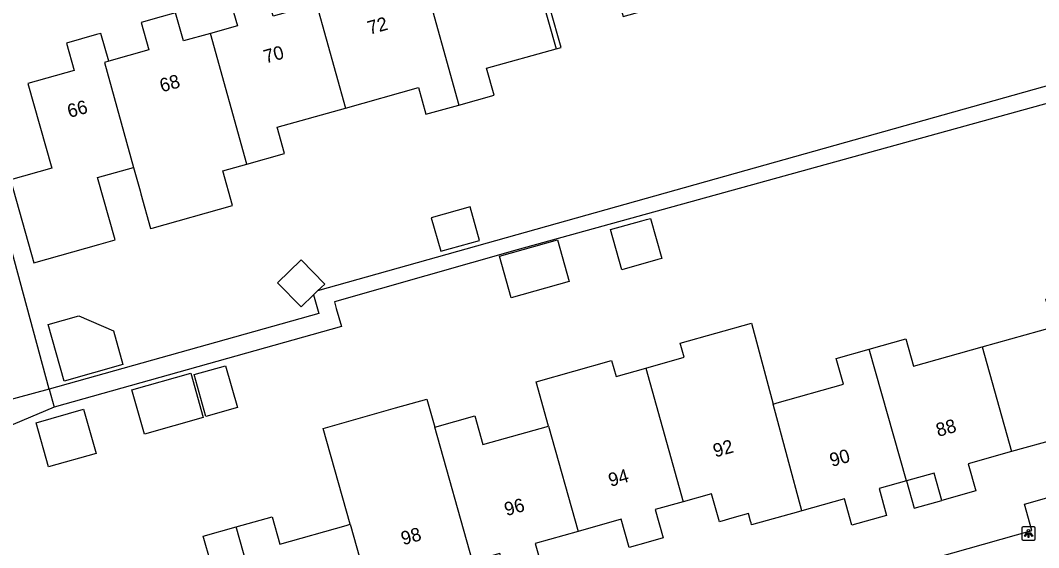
# Model space of a CAD drawing. Extents: x 158461 to 159795, y 387220 to 388672.
# Drawn here: x 159610.6 to 159686, y 387932.9 to 387971.9 of the extents above; entities that cross this region are included whole.
import ezdxf

# ---------------------------------------------------------------- set-up
doc = ezdxf.new("R2010")
doc.units = 0
for name, color, linetype in [('IMGEO_Groenvoorziening', 7, 'Continuous'), ('IMGEO_Lichtpunt', 7, 'Continuous'), ('IMGEO_Pand', 7, 'Continuous'), ('IMGEO_Pand_nummerreeks', 7, 'Continuous'), ('IMGEO_Pand_overbouw', 7, 'Continuous'), ('IMGEO_Rijbaan_lokaal_open', 7, 'Continuous'), ('IMGEO_Voetpad_halfverhard', 7, 'Continuous'), ('IMGEO_Voetpad_open', 7, 'Continuous')]:
    doc.layers.add(name, color=color, linetype=linetype)

msp = doc.modelspace()

# ---------------------------------------------------------------- linework, layer by layer
at = {"layer": 'IMGEO_Groenvoorziening'}
msp.add_lwpolyline([(159612.767, 387944.602), (159605.457, 387971.554)], dxfattribs=at)
at = {"layer": 'IMGEO_Lichtpunt'}
for p, q in [((159684.786, 387934.308), (159684.786, 387933.501)), ((159684.786, 387934.308), (159684.786, 387933.501)), ((159685.688, 387934.403), (159684.88, 387934.403)), ((159685.688, 387934.403), (159684.88, 387934.403)), ((159685.782, 387933.501), (159685.782, 387934.308)), ((159685.782, 387933.501), (159685.782, 387934.308)), ((159684.88, 387933.407), (159685.688, 387933.407)), ((159684.88, 387933.407), (159685.688, 387933.407))]:
    msp.add_line(p, q, dxfattribs=at)
for points in [[(159685.16, 387933.972), (159685.199, 387933.944), (159685.011, 387933.682), (159684.973, 387933.709), (159685.16, 387933.972)], [(159685.262, 387933.924), (159685.309, 387933.924), (159685.309, 387933.602), (159685.262, 387933.602), (159685.262, 387933.924)], [(159685.372, 387933.944), (159685.41, 387933.971), (159685.597, 387933.709), (159685.558, 387933.681), (159685.372, 387933.944)]]:
    msp.add_lwpolyline(points, dxfattribs=at)
msp.add_circle((159685.285, 387934.106), 0.0994, dxfattribs=at)
for centre, start, end in [((159684.88, 387934.308), 90, 180), ((159684.88, 387934.308), 90, 180), ((159685.688, 387934.308), 0, 90), ((159685.688, 387934.308), 0, 90), ((159684.88, 387933.501), 180, 270), ((159684.88, 387933.501), 180, 270), ((159685.688, 387933.501), 270, 0), ((159685.688, 387933.501), 270, 360)]:
    msp.add_arc(centre, 0.0946, start, end, dxfattribs=at)
at = {"layer": 'IMGEO_Pand'}
for points in [[(159648.145, 387977.49), (159650.311, 387969.812)], [(159640.408, 387975.331), (159643.096, 387965.643)], [(159632.56, 387973.121), (159629.34, 387972.216), (159628.754, 387974.298), (159627.38, 387973.912), (159626.125, 387973.559), (159626.7, 387971.513), (159624.708, 387970.953)], [(159650.311, 387969.812), (159650.669, 387969.913), (159649.862, 387972.783), (159654.711, 387974.147), (159655.256, 387972.209), (159657.823, 387972.931)], [(159632.56, 387973.121), (159634.695, 387965.425)], [(159624.708, 387970.953), (159622.714, 387970.392), (159622.129, 387972.472), (159621.066, 387972.173), (159619.579, 387971.755), (159620.148, 387969.732), (159617.175, 387968.896)], [(159617.175, 387968.896), (159616.596, 387970.955), (159616.278, 387970.866), (159614.044, 387970.238), (159614.617, 387968.198), (159611.192, 387967.235), (159612.954, 387960.968), (159609.897, 387960.108), (159611.627, 387953.956), (159616.441, 387955.31), (159617.642, 387955.648), (159616.342, 387960.271), (159619.009, 387961.021)], [(159627.396, 387961.264), (159624.708, 387970.953)], [(159643.096, 387965.643), (159645.716, 387966.38), (159645.158, 387968.364), (159650.311, 387969.812)], [(159617.175, 387968.896), (159616.85, 387968.805), (159619.009, 387961.021)], [(159634.695, 387965.425), (159640.106, 387966.946), (159640.664, 387964.959), (159643.096, 387965.643)], [(159627.396, 387961.264), (159630.192, 387962.05), (159629.642, 387964.004), (159634.695, 387965.425)], [(159619.009, 387961.021), (159619.492, 387959.282), (159619.553, 387959.059), (159620.266, 387956.488), (159620.398, 387956.525), (159626.337, 387958.195), (159625.615, 387960.763), (159627.396, 387961.264)], [(159641.06, 387957.292), (159641.756, 387954.815), (159644.628, 387955.622), (159643.932, 387958.099), (159641.06, 387957.292)], [(159654.338, 387956.418), (159656.652, 387957.068), (159656.999, 387957.166), (159657.285, 387957.246), (159658.12, 387954.275), (159657.834, 387954.194), (159655.173, 387953.446), (159654.338, 387956.418)], [(159646.107, 387954.448), (159650.4, 387955.655), (159651.267, 387952.57), (159646.974, 387951.363), (159646.107, 387954.448)], [(159632.642, 387951.876), (159633.167, 387952.386), (159631.429, 387954.173), (159629.683, 387952.474), (159631.42, 387950.688), (159632.345, 387951.587)], [(159681.842, 387947.728), (159687.152, 387949.223), (159686.574, 387951.277), (159689.052, 387951.974)], [(159632.642, 387951.876), (159632.345, 387951.587)], [(159612.684, 387949.395), (159614.954, 387950.034), (159617.516, 387948.925), (159618.219, 387946.429), (159613.864, 387945.203), (159612.684, 387949.395)], [(159656.937, 387946.159), (159659.79, 387946.962), (159659.495, 387948.01), (159664.77, 387949.495), (159666.378, 387943.497)], [(159673.494, 387947.562), (159676.188, 387948.32), (159676.757, 387946.297), (159681.842, 387947.728)], [(159666.378, 387943.497), (159666.665, 387943.578), (159671.581, 387944.962), (159671.043, 387946.872), (159673.494, 387947.562)], [(159676.248, 387937.807), (159673.494, 387947.562)], [(159681.842, 387947.728), (159684.032, 387939.972)], [(159649.743, 387941.857), (159648.823, 387945.138), (159654.412, 387946.711), (159654.741, 387945.541), (159656.937, 387946.159)], [(159623.505, 387945.678), (159625.83, 387946.333), (159626.703, 387943.236), (159624.377, 387942.581), (159623.505, 387945.678)], [(159656.937, 387946.159), (159659.722, 387936.26)], [(159619.817, 387941.271), (159618.892, 387944.558), (159623.252, 387945.786), (159624.177, 387942.499), (159619.817, 387941.271)], [(159635.051, 387934.591), (159633.049, 387941.696), (159638.421, 387943.208), (159640.731, 387943.858), (159641.313, 387941.777)], [(159611.804, 387942.117), (159615.318, 387943.106), (159616.238, 387939.839), (159612.724, 387938.85), (159611.804, 387942.117)], [(159668.497, 387935.59), (159666.378, 387943.497)], [(159641.313, 387941.777), (159644.282, 387942.613), (159644.88, 387940.488), (159649.743, 387941.857)], [(159691.815, 387942.188), (159689.781, 387941.615), (159690.354, 387939.579), (159687.815, 387938.864), (159687.248, 387940.877), (159684.032, 387939.972)], [(159644.105, 387931.854), (159641.313, 387941.777)], [(159649.743, 387941.857), (159651.932, 387934.068)], [(159684.032, 387939.972), (159680.815, 387939.066), (159681.379, 387937.061), (159678.857, 387936.351), (159678.286, 387938.381), (159676.248, 387937.807)], [(159676.248, 387937.807), (159674.211, 387937.234), (159674.773, 387935.236), (159672.206, 387934.513), (159671.652, 387936.478), (159668.497, 387935.59)], [(159668.497, 387935.59), (159668.256, 387935.522), (159664.778, 387934.543), (159664.738, 387934.686), (159664.699, 387934.823), (159664.543, 387935.38), (159663.492, 387935.084), (159662.39, 387934.774), (159661.806, 387936.847), (159659.722, 387936.26)], [(159659.722, 387936.26), (159657.639, 387935.674), (159658.229, 387933.575), (159657.127, 387933.265), (159655.706, 387932.865), (159655.115, 387934.964), (159651.932, 387934.068)], [(159626.621, 387934.391), (159629.275, 387935.138), (159629.842, 387933.125), (159634.749, 387934.506), (159635.051, 387934.591)], [(159635.051, 387934.591), (159636.432, 387929.693)], [(159619.383, 387930.221), (159624.732, 387931.727), (159624.176, 387933.703), (159626.621, 387934.391)], [(159629.382, 387924.594), (159626.621, 387934.391)], [(159651.932, 387934.068), (159648.75, 387933.172), (159649.334, 387931.098), (159647.926, 387930.702), (159646.707, 387930.359), (159646.126, 387932.423), (159644.105, 387931.854)]]:
    msp.add_lwpolyline(points, dxfattribs=at)
at = {"layer": 'IMGEO_Pand_overbouw'}
msp.add_lwpolyline([(159678.286, 387938.381), (159676.248, 387937.807), (159676.821, 387935.778), (159678.857, 387936.351)], close=True, dxfattribs=at)
at = {"layer": 'IMGEO_Rijbaan_lokaal_open'}
msp.add_lwpolyline([(159672.689, 387930.509), (159685.527, 387934.12), (159684.978, 387936.075), (159696.722, 387939.407), (159699.755, 387944.413)], dxfattribs=at)
at = {"layer": 'IMGEO_Voetpad_halfverhard'}
for points in [[(159612.767, 387944.602), (159608.012, 387943.317)], [(159613.147, 387943.256), (159602.889, 387938.954)]]:
    msp.add_lwpolyline(points, dxfattribs=at)
at = {"layer": 'IMGEO_Voetpad_open'}
for points in [[(159695.246, 387983.433), (159698.887, 387970.499), (159632.642, 387951.876)], [(159706.024, 387956.767), (159702.19, 387970.058), (159647.419, 387954.921), (159633.893, 387951.057), (159634.028, 387950.585), (159634.407, 387949.235), (159613.147, 387943.256)], [(159632.345, 387951.587), (159632.731, 387950.214), (159612.767, 387944.602)], [(159612.767, 387944.602), (159613.147, 387943.256)]]:
    msp.add_lwpolyline(points, dxfattribs=at)

# ---------------------------------------------------------------- texts
at = {"layer": 'IMGEO_Pand_nummerreeks'}
for s, rotation, p in [('72', 15.5075, (159636.488, 387970.85)), ('70', 15.5075, (159628.8, 387968.717)), ('68', 15.50997, (159621.106, 387966.582)), ('66', 15.5157, (159614.265, 387964.683)), ('88', 15.76241, (159678.591, 387941.058)), ('92', 15.6704, (159662.084, 387939.533)), ('90', 15.76207, (159670.717, 387938.835)), ('94', 15.67178, (159654.333, 387937.359)), ('96', 15.7618, (159646.626, 387935.189)), ('98', 15.76207, (159638.976, 387933.03))]:
    msp.add_text(s, height=1, rotation=rotation, dxfattribs=at).set_placement(p)

doc.saveas('drawing.dxf')
